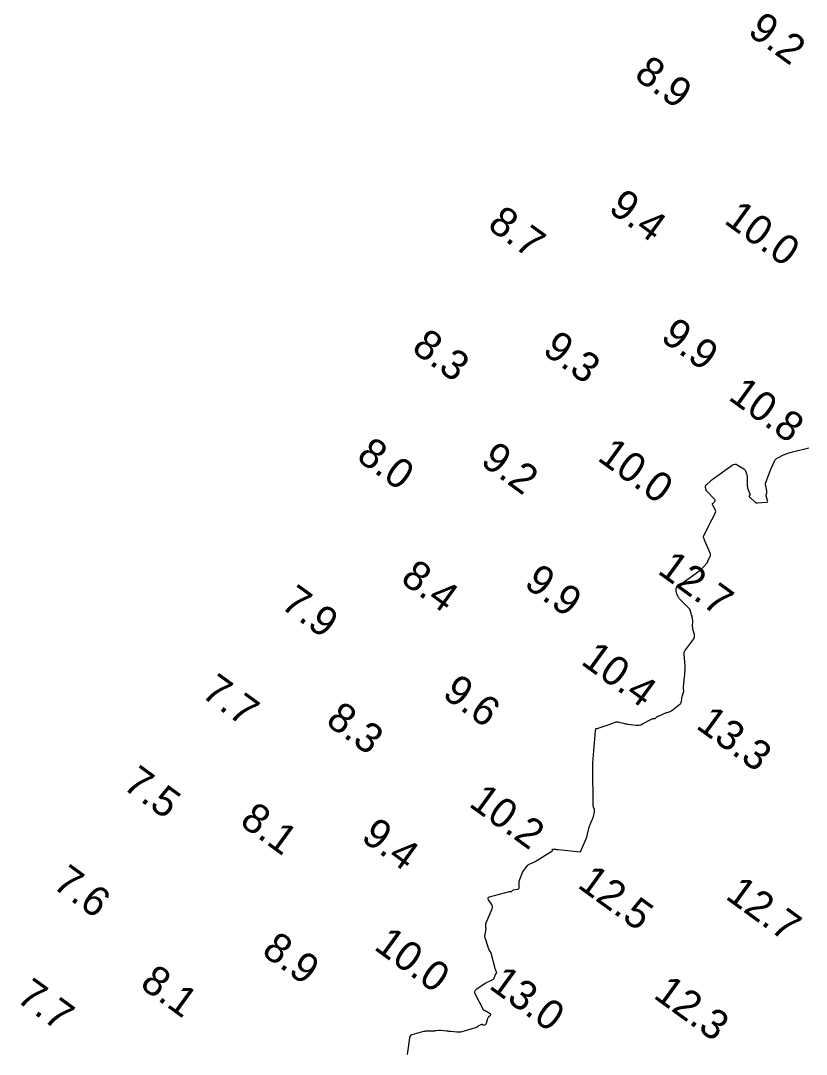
# Model space of a CAD drawing. Extents: x 815352 to 820877, y 582403 to 597439.
# Drawn here: x 817816.7 to 817949.2, y 586077.2 to 586251.7 of the extents above; entities that cross this region are included whole.
import ezdxf

# ---------------------------------------------------------------- set-up
doc = ezdxf.new("R2010")
doc.units = 0
doc.layers.add('V-CONT-EL12', color=7, linetype='Continuous')
doc.layers.add('V-TOPO-SOUN', color=7, linetype='Continuous')

msp = doc.modelspace()

# ---------------------------------------------------------------- linework, layer by layer
at = {"layer": 'V-CONT-EL12'}
msp.add_lwpolyline([(817881.89, 586077.21), (817881.92, 586077.3), (817881.94, 586077.39), (817881.96, 586077.48), (817881.97, 586077.57), (817882.29, 586080.02), (817882.3, 586080.08), (817882.32, 586080.13), (817882.34, 586080.19), (817882.37, 586080.24), (817882.51, 586080.44), (817882.55, 586080.48), (817882.59, 586080.52), (817882.64, 586080.55), (817882.69, 586080.57), (817884.66, 586081.11), (817884.84, 586081.15), (817885.02, 586081.18), (817885.2, 586081.2), (817885.39, 586081.21), (817886.29, 586081.2), (817886.4, 586081.2), (817886.51, 586081.21), (817886.63, 586081.22), (817886.74, 586081.23), (817887.18, 586081.29), (817887.29, 586081.31), (817887.4, 586081.31), (817887.51, 586081.31), (817887.62, 586081.3), (817888.49, 586081.19), (817888.68, 586081.17), (817888.86, 586081.15), (817889.04, 586081.13), (817889.23, 586081.11), (817890.22, 586081.01), (817890.45, 586081), (817890.68, 586081.01), (817890.9, 586081.04), (817891.12, 586081.1), (817893.6, 586081.83), (817893.63, 586081.85), (817893.66, 586081.86), (817893.68, 586081.87), (817893.71, 586081.89), (817893.81, 586081.97), (817893.83, 586081.99), (817893.86, 586082.01), (817893.89, 586082.02), (817893.92, 586082.04), (817894.45, 586082.31), (817894.48, 586082.32), (817894.52, 586082.32), (817894.55, 586082.31), (817894.57, 586082.28), (817894.67, 586082.15), (817894.7, 586082.12), (817894.73, 586082.11), (817894.76, 586082.11), (817894.79, 586082.12), (817895.08, 586082.27), (817895.13, 586082.31), (817895.17, 586082.35), (817895.21, 586082.4), (817895.23, 586082.46), (817895.49, 586083.32), (817895.52, 586083.4), (817895.56, 586083.47), (817895.61, 586083.54), (817895.66, 586083.61), (817895.91, 586083.85), (817895.95, 586083.91), (817895.96, 586083.96), (817895.94, 586084.02), (817895.88, 586084.06), (817895.03, 586084.55), (817895, 586084.57), (817894.98, 586084.58), (817894.95, 586084.59), (817894.92, 586084.6), (817894.81, 586084.64), (817894.79, 586084.65), (817894.76, 586084.67), (817894.74, 586084.69), (817894.73, 586084.71), (817893.38, 586087.31), (817893.28, 586087.6), (817893.29, 586087.85), (817893.41, 586088.08), (817893.63, 586088.28), (817895.04, 586089.22), (817895.18, 586089.31), (817895.32, 586089.39), (817895.46, 586089.46), (817895.61, 586089.53), (817896.32, 586089.85), (817896.4, 586089.9), (817896.46, 586089.95), (817896.51, 586090.02), (817896.55, 586090.11), (817896.68, 586090.53), (817896.7, 586090.58), (817896.73, 586090.63), (817896.75, 586090.68), (817896.79, 586090.73), (817896.93, 586090.9), (817896.95, 586090.94), (817896.97, 586090.99), (817896.97, 586091.04), (817896.95, 586091.09), (817896.75, 586091.54), (817896.71, 586091.64), (817896.68, 586091.73), (817896.65, 586091.83), (817896.62, 586091.93), (817896.01, 586094.27), (817895.99, 586094.33), (817895.97, 586094.39), (817895.94, 586094.44), (817895.91, 586094.5), (817895.73, 586094.75), (817895.71, 586094.78), (817895.69, 586094.82), (817895.68, 586094.85), (817895.67, 586094.88), (817895.63, 586095.02), (817895.62, 586095.06), (817895.61, 586095.09), (817895.59, 586095.13), (817895.58, 586095.16), (817895.01, 586096.88), (817894.98, 586097.01), (817894.96, 586097.15), (817894.96, 586097.29), (817894.99, 586097.43), (817895.12, 586098.04), (817895.15, 586098.16), (817895.16, 586098.27), (817895.16, 586098.39), (817895.15, 586098.5), (817895.11, 586098.97), (817895.11, 586099.09), (817895.12, 586099.2), (817895.14, 586099.31), (817895.18, 586099.42), (817896.18, 586101.8), (817896.24, 586102.01), (817896.25, 586102.2), (817896.2, 586102.4), (817896.1, 586102.58), (817895.58, 586103.31), (817895.5, 586103.48), (817895.5, 586103.62), (817895.59, 586103.73), (817895.76, 586103.8), (817899.11, 586104.73), (817899.14, 586104.73), (817899.17, 586104.73), (817899.2, 586104.72), (817899.22, 586104.71), (817899.33, 586104.65), (817899.35, 586104.63), (817899.38, 586104.63), (817899.4, 586104.64), (817899.42, 586104.66), (817899.61, 586104.86), (817899.65, 586104.9), (817899.69, 586104.93), (817899.74, 586104.95), (817899.8, 586104.96), (817900.51, 586105.09), (817900.63, 586105.13), (817900.71, 586105.19), (817900.76, 586105.29), (817900.78, 586105.41), (817900.77, 586106.22), (817900.78, 586106.39), (817900.81, 586106.57), (817900.85, 586106.74), (817900.91, 586106.91), (817901.34, 586107.9), (817901.41, 586108.06), (817901.49, 586108.2), (817901.58, 586108.35), (817901.69, 586108.48), (817902.18, 586109.1), (817902.26, 586109.19), (817902.34, 586109.27), (817902.44, 586109.33), (817902.55, 586109.38), (817903, 586109.57), (817903.11, 586109.62), (817903.22, 586109.67), (817903.32, 586109.73), (817903.43, 586109.79), (817906.29, 586111.52), (817906.32, 586111.54), (817906.34, 586111.57), (817906.35, 586111.59), (817906.35, 586111.63), (817906.35, 586111.76), (817906.35, 586111.79), (817906.37, 586111.82), (817906.39, 586111.83), (817906.42, 586111.83), (817906.93, 586111.83), (817907.03, 586111.82), (817907.12, 586111.82), (817907.22, 586111.81), (817907.32, 586111.8), (817911.08, 586111.38), (817911.09, 586111.38), (817911.09, 586111.38), (817911.09, 586111.38), (817911.1, 586111.39), (817911.11, 586111.4), (817911.11, 586111.41), (817911.12, 586111.41), (817911.12, 586111.41), (817911.12, 586111.42), (817912.16, 586113.85), (817912.17, 586113.86), (817912.17, 586113.87), (817912.17, 586113.88), (817912.17, 586113.89), (817912.18, 586113.93), (817912.18, 586113.94), (817912.19, 586113.95), (817912.19, 586113.96), (817912.19, 586113.97), (817912.62, 586115.72), (817912.66, 586115.86), (817912.71, 586116), (817912.76, 586116.14), (817912.82, 586116.27), (817913.08, 586116.8), (817913.14, 586116.93), (817913.19, 586117.07), (817913.23, 586117.21), (817913.27, 586117.35), (817913.47, 586118.16), (817913.48, 586118.25), (817913.48, 586118.35), (817913.47, 586118.45), (817913.44, 586118.54), (817913.31, 586118.92), (817913.28, 586119.01), (817913.26, 586119.11), (817913.24, 586119.21), (817913.24, 586119.3), (817913.22, 586120.1), (817913.22, 586120.27), (817913.22, 586120.44), (817913.22, 586120.6), (817913.21, 586120.77), (817913.19, 586124.15), (817913.19, 586124.36), (817913.19, 586124.57), (817913.19, 586124.78), (817913.18, 586124.99), (817913.16, 586126.21), (817913.16, 586126.23), (817913.16, 586126.25), (817913.16, 586126.26), (817913.16, 586126.28), (817913.17, 586126.37), (817913.18, 586126.42), (817913.63, 586131.84), (817913.63, 586131.86), (817913.64, 586131.87), (817913.64, 586131.89), (817913.64, 586131.91), (817913.65, 586131.98), (817913.65, 586131.99), (817913.65, 586132.01), (817913.66, 586132.03), (817913.66, 586132.05), (817913.67, 586132.14), (817913.67, 586132.16), (817913.68, 586132.18), (817913.69, 586132.19), (817913.71, 586132.2), (817913.81, 586132.21), (817913.83, 586132.22), (817913.86, 586132.22), (817913.88, 586132.23), (817913.9, 586132.24), (817915.78, 586132.84), (817915.93, 586132.89), (817916.08, 586132.94), (817916.23, 586133), (817916.38, 586133.05), (817916.98, 586133.28), (817917.13, 586133.33), (817917.29, 586133.35), (817917.44, 586133.34), (817917.59, 586133.31), (817918.33, 586133.1), (817918.51, 586133.05), (817918.68, 586133.01), (817918.86, 586132.98), (817919.04, 586132.95), (817920.48, 586132.78), (817920.76, 586132.76), (817921.02, 586132.79), (817921.28, 586132.86), (817921.53, 586132.98), (817922.95, 586133.74), (817922.98, 586133.76), (817923.01, 586133.78), (817923.05, 586133.79), (817923.08, 586133.81), (817923.23, 586133.86), (817923.26, 586133.87), (817923.3, 586133.88), (817923.34, 586133.88), (817923.37, 586133.89), (817923.58, 586133.9), (817923.63, 586133.9), (817923.67, 586133.92), (817923.71, 586133.93), (817923.75, 586133.96), (817924, 586134.17), (817924.05, 586134.21), (817924.11, 586134.25), (817924.17, 586134.28), (817924.23, 586134.31), (817925.63, 586134.89), (817925.7, 586134.91), (817925.77, 586134.94), (817925.84, 586134.97), (817925.92, 586134.99), (817926.21, 586135.09), (817926.28, 586135.12), (817926.35, 586135.15), (817926.42, 586135.19), (817926.48, 586135.24), (817927.86, 586136.31), (817927.96, 586136.4), (817928.04, 586136.5), (817928.09, 586136.62), (817928.12, 586136.75), (817928.19, 586137.33), (817928.2, 586137.45), (817928.23, 586137.57), (817928.26, 586137.68), (817928.29, 586137.79), (817928.47, 586138.32), (817928.49, 586138.4), (817928.51, 586138.47), (817928.51, 586138.54), (817928.51, 586138.62), (817928.49, 586138.92), (817928.48, 586138.99), (817928.48, 586139.07), (817928.48, 586139.15), (817928.49, 586139.22), (817928.64, 586140.92), (817928.65, 586141.08), (817928.67, 586141.23), (817928.69, 586141.39), (817928.7, 586141.55), (817928.77, 586142.18), (817928.78, 586142.34), (817928.78, 586142.5), (817928.78, 586142.65), (817928.77, 586142.81), (817928.64, 586144.09), (817928.63, 586144.2), (817928.62, 586144.3), (817928.61, 586144.4), (817928.6, 586144.51), (817928.57, 586144.92), (817928.57, 586145.02), (817928.59, 586145.12), (817928.63, 586145.21), (817928.68, 586145.3), (817930.2, 586147.37), (817930.29, 586147.53), (817930.34, 586147.7), (817930.35, 586147.87), (817930.32, 586148.06), (817930.1, 586148.82), (817930.06, 586149), (817930.03, 586149.18), (817930.01, 586149.36), (817930.01, 586149.54), (817930.02, 586150.28), (817930.02, 586150.47), (817930, 586150.65), (817929.97, 586150.83), (817929.92, 586151.01), (817929.64, 586152.02), (817929.63, 586152.05), (817929.62, 586152.07), (817929.61, 586152.1), (817929.61, 586152.13), (817929.58, 586152.25), (817929.57, 586152.28), (817929.56, 586152.3), (817929.55, 586152.33), (817929.53, 586152.35), (817927.89, 586154.01), (817927.8, 586154.11), (817927.72, 586154.21), (817927.65, 586154.32), (817927.59, 586154.43), (817927.36, 586154.93), (817927.31, 586155.04), (817927.28, 586155.15), (817927.26, 586155.26), (817927.26, 586155.37), (817927.26, 586155.82), (817927.27, 586155.93), (817927.31, 586156.03), (817927.37, 586156.11), (817927.45, 586156.18), (817927.85, 586156.45), (817927.95, 586156.52), (817928.04, 586156.59), (817928.14, 586156.65), (817928.24, 586156.72), (817930.59, 586158.43), (817930.66, 586158.48), (817930.73, 586158.53), (817930.79, 586158.57), (817930.86, 586158.62), (817931.13, 586158.8), (817931.19, 586158.85), (817931.25, 586158.9), (817931.31, 586158.96), (817931.37, 586159.01), (817932.42, 586160.14), (817932.46, 586160.18), (817932.49, 586160.22), (817932.52, 586160.27), (817932.54, 586160.32), (817932.62, 586160.53), (817932.64, 586160.58), (817932.66, 586160.63), (817932.69, 586160.68), (817932.71, 586160.73), (817932.98, 586161.27), (817933.02, 586161.38), (817933.04, 586161.48), (817933.03, 586161.59), (817933, 586161.7), (817932.04, 586164.01), (817932.02, 586164.06), (817931.99, 586164.11), (817931.97, 586164.17), (817931.95, 586164.22), (817931.85, 586164.44), (817931.84, 586164.49), (817931.83, 586164.55), (817931.84, 586164.6), (817931.86, 586164.65), (817932.8, 586166.55), (817932.92, 586166.78), (817933.04, 586167.01), (817933.16, 586167.25), (817933.28, 586167.48), (817933.83, 586168.56), (817933.89, 586168.72), (817933.91, 586168.88), (817933.89, 586169.03), (817933.82, 586169.19), (817933.4, 586169.93), (817933.36, 586170.02), (817933.36, 586170.11), (817933.39, 586170.19), (817933.45, 586170.26), (817933.76, 586170.55), (817933.82, 586170.62), (817933.84, 586170.7), (817933.82, 586170.77), (817933.77, 586170.85), (817932.41, 586172.28), (817932.37, 586172.33), (817932.33, 586172.39), (817932.3, 586172.45), (817932.28, 586172.51), (817932.17, 586172.87), (817932.16, 586172.89), (817932.16, 586172.9), (817932.16, 586172.92), (817932.16, 586172.94), (817932.17, 586173.01), (817932.18, 586173.03), (817932.18, 586173.05), (817932.19, 586173.07), (817932.19, 586173.09), (817932.24, 586173.29), (817932.25, 586173.31), (817932.26, 586173.33), (817932.27, 586173.34), (817932.29, 586173.35), (817932.37, 586173.39), (817932.39, 586173.4), (817932.41, 586173.41), (817932.43, 586173.42), (817932.45, 586173.44), (817932.95, 586173.93), (817933.04, 586174.02), (817933.13, 586174.1), (817933.23, 586174.18), (817933.33, 586174.25), (817936.69, 586176.68), (817936.9, 586176.79), (817937.11, 586176.84), (817937.33, 586176.81), (817937.55, 586176.72), (817938.65, 586176.05), (817938.74, 586175.98), (817938.83, 586175.9), (817938.89, 586175.8), (817938.94, 586175.69), (817939.11, 586175.22), (817939.14, 586175.1), (817939.17, 586174.98), (817939.19, 586174.86), (817939.19, 586174.74), (817939.2, 586173.36), (817939.21, 586173.19), (817939.24, 586173.02), (817939.28, 586172.85), (817939.33, 586172.68), (817939.68, 586171.8), (817939.69, 586171.75), (817939.69, 586171.71), (817939.68, 586171.67), (817939.66, 586171.62), (817939.55, 586171.46), (817939.54, 586171.42), (817939.53, 586171.38), (817939.55, 586171.34), (817939.58, 586171.31), (817940.7, 586170.33), (817940.71, 586170.31), (817940.73, 586170.3), (817940.75, 586170.3), (817940.77, 586170.3), (817940.86, 586170.29), (817940.88, 586170.29), (817940.9, 586170.29), (817940.92, 586170.29), (817940.94, 586170.29), (817942.45, 586170.4), (817942.58, 586170.43), (817942.66, 586170.49), (817942.68, 586170.58), (817942.66, 586170.72), (817942.4, 586171.47), (817942.39, 586171.54), (817942.38, 586171.6), (817942.39, 586171.66), (817942.41, 586171.73), (817942.52, 586171.98), (817942.54, 586172.05), (817942.55, 586172.11), (817942.55, 586172.18), (817942.54, 586172.25), (817942.35, 586173.18), (817942.33, 586173.36), (817942.33, 586173.53), (817942.36, 586173.71), (817942.41, 586173.88), (817943.34, 586176.24), (817943.39, 586176.39), (817943.46, 586176.54), (817943.52, 586176.68), (817943.59, 586176.83), (817943.88, 586177.42), (817943.95, 586177.55), (817944.05, 586177.66), (817944.15, 586177.76), (817944.28, 586177.84), (817944.81, 586178.13), (817944.95, 586178.2), (817945.08, 586178.27), (817945.22, 586178.33), (817945.36, 586178.39), (817946.14, 586178.69), (817946.31, 586178.76), (817946.49, 586178.82), (817946.68, 586178.87), (817946.86, 586178.92), (817949.62, 586179.6)], dxfattribs=at)

# ---------------------------------------------------------------- texts
at = {"layer": 'V-TOPO-SOUN'}
for s, p in [('9.2', (817939.1, 586249.46)), ('8.9', (817919.94, 586242.08)), ('9.4', (817915.61, 586219.58)), ('8.7', (817895.2, 586216.75)), ('10.0 ', (817935.12, 586217.64)), ('9.9', (817924.4, 586197.86)), ('8.3', (817882.41, 586195.99)), ('9.3', (817904.49, 586195.66)), ('10.8 ', (817935.84, 586187.87)), ('8.0', (817873.09, 586177.69)), ('10.0 ', (817913.76, 586177.61)), ('9.2', (817894.02, 586176.92)), ('12.7 ', (817923.9, 586158.54)), ('8.4', (817880.54, 586157.04)), ('9.9', (817901.37, 586156.29)), ('7.9', (817860.3, 586152.74)), ('10.4 ', (817910.97, 586143.22)), ('7.7', (817846.91, 586137.75)), ('9.6', (817887.59, 586137.66)), ('8.3', (817867.91, 586133.06)), ('13.3 ', (817930.39, 586132.39)), ('7.5', (817833.68, 586122.23)), ('10.2 ', (817892.07, 586119.23)), ('8.1', (817853.41, 586116.09)), ('9.4', (817873.88, 586113.47)), ('7.6', (817821.84, 586105.5)), ('12.5 ', (817910.4, 586105.52)), ('12.7 ', (817935.35, 586103.62)), ('8.9', (817857.11, 586094.21)), ('10.0 ', (817876.07, 586095.07)), ('8.1', (817836.58, 586088.66)), ('7.7', (817815.71, 586086.34)), ('13.0 ', (817895.46, 586088.5)), ('12.3 ', (817923.21, 586086.89))]:
    msp.add_text(s, height=5, rotation=324, dxfattribs=at).set_placement(p)

doc.saveas('drawing.dxf')
